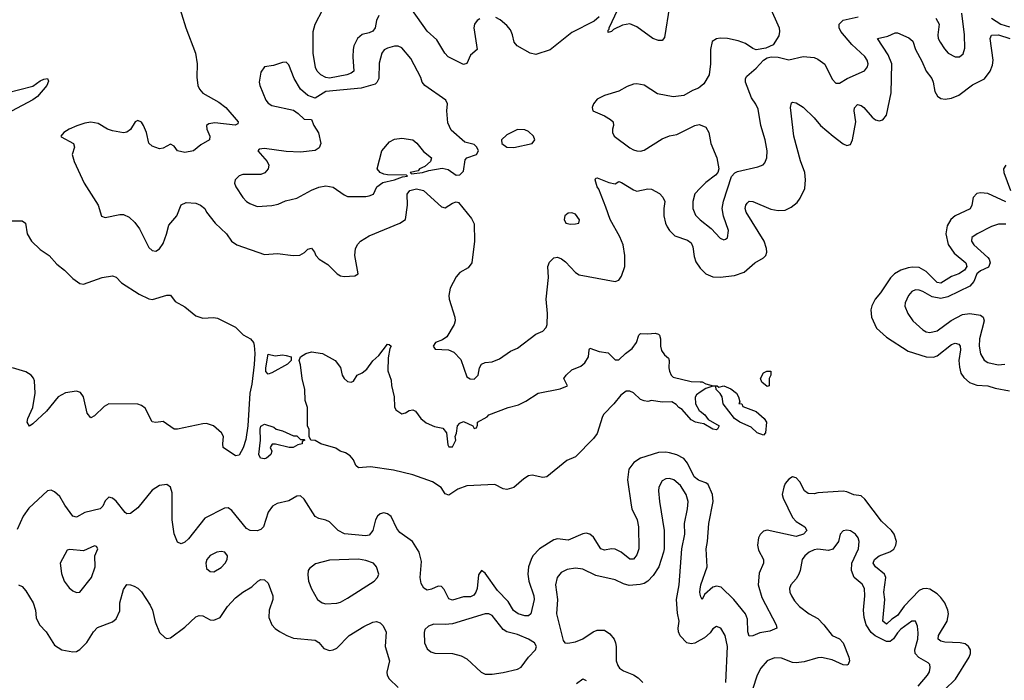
# Model space of a CAD drawing. Header units: inches. Extents: x 2001573 to 2220545, y 644482 to 846830.
# Tile 314 of 656: x 2036237 to 2041681, y 763522 to 767174. Entities that reach past the tile are written whole.
import ezdxf

# ---------------------------------------------------------------- set-up
doc = ezdxf.new("R2010")
doc.units = ezdxf.units.IN
doc.header["$MEASUREMENT"] = 0
doc.layers.add('C0736', color=7, linetype='Continuous')
doc.layers.add('C0746', color=7, linetype='Continuous')

msp = doc.modelspace()

# ---------------------------------------------------------------- linework, layer by layer
at = {"layer": 'C0736', "color": 5}
for points, elevation in [([(2037106.9, 767286.9), (2037154.9, 767130), (2037208.2, 766990), (2037217.6, 766930), (2037216.4, 766856.4), (2037221.6, 766810), (2037230.4, 766790), (2037250, 766767.6), (2037338.7, 766718.7), (2037377.4, 766690), (2037444.4, 766610), (2037442, 766598), (2037428.3, 766591.7), (2037315.5, 766604.5), (2037281.8, 766598.2), (2037270.4, 766589.6), (2037271.8, 766570), (2037288.9, 766530), (2037286.7, 766510), (2037238, 766482), (2037197.4, 766450), (2037150, 766440.8), (2037109.2, 766449.2), (2037090, 766474.5), (2037070, 766485.6), (2037030, 766464), (2037010, 766461.1), (2036970, 766475.1), (2036951.1, 766491.1), (2036938.2, 766550), (2036920.4, 766590), (2036910, 766607.6), (2036890, 766616.5), (2036874.9, 766610), (2036850, 766566.9), (2036830, 766553.1), (2036810.9, 766549.1), (2036750, 766559.9), (2036723, 766570), (2036670, 766601.1), (2036630, 766607.3), (2036597.4, 766602.6), (2036551.7, 766588.3), (2036510.2, 766569.8), (2036480.5, 766550), (2036464, 766530), (2036466.6, 766526.6), (2036533.4, 766490), (2036539.3, 766470), (2036527.6, 766430), (2036538.7, 766390), (2036592.7, 766270), (2036670.3, 766150), (2036688.6, 766088.6), (2036710, 766080.9), (2036790, 766098.3), (2036810, 766097.2), (2036842, 766082.1), (2036873.3, 766053.3), (2036898.4, 766018.4), (2036950, 765915), (2036970, 765898.9), (2036990, 765895.7), (2037010, 765908.6), (2037030, 765936.8), (2037049, 765989), (2037060.9, 766039.1), (2037104.8, 766090), (2037130, 766150.4), (2037156.9, 766163.1), (2037210, 766160.9), (2037237.1, 766150), (2037260.4, 766130), (2037270.2, 766110.2), (2037317.7, 766050), (2037381.1, 765990), (2037408.7, 765950), (2037437.4, 765930), (2037590, 765876.1), (2037662.3, 765882.3), (2037749.8, 765870.2), (2037786.5, 765873.5), (2037811.9, 765888.1), (2037830, 765906), (2037850, 765910.6), (2037866, 765890), (2037873.4, 765870), (2037892.4, 765850), (2037941.2, 765821.2), (2037991.6, 765770), (2038010, 765759), (2038030, 765754.6), (2038090, 765759), (2038107.6, 765770), (2038089.7, 765870.3), (2038093.6, 765910), (2038105.7, 765934.3), (2038120.9, 765950), (2038170, 765980.4), (2038339, 766050), (2038370.9, 766069.1), (2038381.8, 766150), (2038380.2, 766210), (2038393.5, 766230), (2038430, 766239.7), (2038470.1, 766230.1), (2038570, 766139.1), (2038590, 766134), (2038630, 766159.6), (2038650, 766167), (2038663.4, 766163.4), (2038735.4, 766075.4), (2038750, 766046), (2038751.2, 765950), (2038736.4, 765830), (2038717.1, 765802.9), (2038670, 765776.3), (2038650, 765753), (2038617.3, 765690), (2038610.2, 765650), (2038611.5, 765630), (2038643.1, 765530), (2038644.9, 765510), (2038639.1, 765490), (2038598, 765422), (2038574.9, 765405.1), (2038536, 765390), (2038522.4, 765370), (2038533.7, 765353.7), (2038608.5, 765348.5), (2038636.7, 765336.7), (2038676.7, 765296.7), (2038710, 765200.4), (2038728.2, 765188.2), (2038750, 765187.3), (2038771.8, 765210), (2038778.4, 765250), (2038790, 765270.8), (2038810, 765279.1), (2038850, 765283.8), (2038890, 765300.3), (2038950, 765341.3), (2038990, 765358.4), (2039090, 765435.8), (2039130, 765452.2), (2039147.1, 765472.9), (2039152.8, 765490), (2039156, 765550), (2039147.2, 765630), (2039161.7, 765750), (2039157.3, 765810), (2039165.9, 765834.1), (2039190, 765858.9), (2039210, 765861.2), (2039232.8, 765852.8), (2039255.5, 765835.5), (2039310, 765777.3), (2039330, 765764.2), (2039530, 765727), (2039550, 765734.4), (2039564.2, 765755.8), (2039582.3, 765810), (2039583.7, 765870), (2039573.3, 765930), (2039554.5, 765974.5), (2039501.3, 766070), (2039478.4, 766138.4), (2039438.3, 766238.3), (2039429.8, 766250.2), (2039419.3, 766290), (2039422.5, 766297.5), (2039430, 766300.7), (2039495.2, 766275.2), (2039530, 766267.3), (2039550, 766279.3), (2039565.1, 766274.9), (2039630, 766234.6), (2039650, 766227), (2039710, 766238.9), (2039730, 766237), (2039774.1, 766214.1), (2039793.8, 766193.8), (2039803.3, 766170), (2039797.7, 766130), (2039798.8, 766090), (2039807.3, 766050), (2039817.1, 766030), (2039830, 766009.2), (2039860.3, 765980.3), (2039930, 765955), (2039950, 765940.7), (2039959.7, 765919.7), (2039965.8, 765865.8), (2039976.4, 765836.4), (2040000, 765800.7)], 320), ([(2038222.7, 767197.3), (2038210.2, 767170), (2038202.6, 767130), (2038188.7, 767111.3), (2038170, 767101.6), (2038130, 767091.9), (2038105.5, 767070), (2038084.7, 767030), (2038080.4, 767010), (2038078.2, 766970), (2038083.9, 766890), (2038070, 766878), (2038045.5, 766870), (2037950, 766851.7), (2037930, 766855.3), (2037901.2, 766870), (2037882.2, 766890), (2037872, 766910), (2037860.4, 766990), (2037859.2, 767110), (2037870.5, 767150), (2037912.8, 767230)], 320), ([(2038780.2, 767179.8), (2038766.7, 767170), (2038752.2, 767150), (2038748, 767130), (2038766.8, 767010), (2038730, 766978), (2038710, 766932.7), (2038690, 766926.3), (2038606.3, 766970), (2038587.1, 766990), (2038542.7, 767062.7), (2038490, 767112), (2038405, 767230)], 320), ([(2039830, 767249.2), (2039803.1, 767076.9), (2039790, 767059.5), (2039770, 767058.9), (2039738, 767070), (2039650, 767134.3), (2039610, 767151.9), (2039570, 767144.5), (2039520.2, 767119.8), (2039510, 767109.6), (2039490, 767104), (2039490, 767116), (2039497, 767123), (2039496.2, 767130), (2039545.1, 767230)], 320), ([(2039441.8, 767190), (2039413.7, 767166.3), (2039290, 767103.5), (2039170, 767007.3), (2039090, 766982.4), (2039059, 766990), (2038987.3, 767030), (2038971, 767051), (2038962.4, 767090), (2038950, 767118.7), (2038930, 767143), (2038894.4, 767174.4), (2038870, 767187.4)], 320), ([(2036164.7, 766770), (2036310, 766806.5), (2036350, 766836.3), (2036370, 766846.5), (2036390.8, 766850), (2036395.4, 766835.4), (2036385.8, 766810), (2036335.9, 766750), (2036310, 766730.7), (2036191.3, 766668.7)], 280), ([(2040000, 766803.6), (2039990, 766795.1), (2039956.7, 766783.3), (2039910, 766755.1), (2039850, 766748.5), (2039764.5, 766764.5), (2039690, 766812.8), (2039650, 766820.4), (2039630, 766817.7), (2039595.6, 766804.4), (2039550, 766778.7), (2039470, 766755.6), (2039430, 766735.6), (2039408.8, 766710), (2039403.1, 766690), (2039406, 766670), (2039470, 766643.2), (2039503.2, 766623.2), (2039517.6, 766610), (2039520.3, 766590), (2039514, 766570), (2039514.4, 766550), (2039523.8, 766530), (2039610, 766466.4), (2039630, 766454.9), (2039650, 766450.4), (2039670, 766448.2), (2039690, 766452.7), (2039790, 766516.5), (2039830, 766532.6), (2039870, 766540.7), (2039970.6, 766589.4), (2039994.7, 766594.7), (2040000, 766592.5)], 340), ([(2040000, 766242.8), (2039970, 766211.3), (2039958.2, 766170), (2039958.9, 766130), (2039974, 766094), (2039990, 766076.5), (2040000, 766068.6)], 340), ([(2036190, 766062.4), (2036250, 766061.7), (2036268.2, 766050), (2036278, 765990), (2036301.5, 765950), (2036350, 765903.6), (2036399.5, 765870), (2036442.7, 765822.7), (2036485.3, 765790), (2036530, 765743.1), (2036570, 765716.4), (2036590, 765712.2), (2036692.7, 765750), (2036750, 765758.9), (2036770, 765751.1), (2036799.4, 765719.4), (2036897.4, 765657.4), (2036950, 765631), (2036971.5, 765628.5), (2037050, 765651.5), (2037070, 765652.4), (2037096.5, 765616.5), (2037150, 765587.2), (2037210, 765536.5), (2037250, 765525), (2037308.8, 765528.8), (2037330, 765523.7), (2037430, 765473.8), (2037472.6, 765432.6), (2037513.4, 765410), (2037530, 765390.4), (2037533.2, 765373.3), (2037536.4, 765330), (2037532.6, 765267.4), (2037520.3, 765159.7), (2037508.8, 765110), (2037497.5, 764930), (2037486.6, 764853.4), (2037473.2, 764806.8), (2037450, 764766.9), (2037430, 764763.8), (2037362.3, 764810), (2037359.8, 764830), (2037364.4, 764870), (2037353.5, 764890), (2037307.8, 764930), (2037270, 764941.6), (2037250, 764940.9), (2037110, 764910.7), (2037090, 764910.8), (2037030, 764953.1), (2036990, 764948.3), (2036970, 764950.9), (2036930, 765027.1), (2036910, 765042.5), (2036890, 765049.2), (2036730, 765050.5), (2036703.7, 765036.3), (2036650, 764984), (2036630, 764974), (2036610, 764999), (2036589.8, 765090), (2036573.4, 765113.4), (2036550, 765121.6), (2036490, 765111.8), (2036450, 765090.4), (2036384.7, 765010), (2036310, 764939.6), (2036290, 764927.5), (2036277.6, 764950), (2036282.2, 764970), (2036309.9, 765030), (2036322.8, 765110), (2036317.6, 765177.6), (2036313, 765193), (2036300.2, 765210), (2036270, 765227), (2036196.5, 765250)], 280), ([(2040000, 764944.2), (2039974, 764950), (2039950, 764962), (2039899.8, 765019.7), (2039882, 765030), (2039867.7, 765047.7), (2039842.7, 765062.7), (2039790, 765060.7), (2039730, 765069.5), (2039710, 765064.5), (2039690, 765067), (2039670, 765075.1), (2039630, 765112.3), (2039610, 765120.7), (2039590, 765120.9), (2039560.6, 765099.4), (2039522.4, 765050), (2039466, 764994), (2039458.6, 764981.4), (2039430, 764887.3), (2039410, 764859.7), (2039310, 764757), (2039262, 764738), (2039152.3, 764647.7), (2039130, 764642.9), (2039070, 764656.2), (2039050, 764652), (2039023.9, 764636.1), (2038970, 764587.6), (2038930, 764577), (2038910, 764580.5), (2038864.4, 764604.4), (2038710, 764596.9), (2038660.2, 764579.8), (2038610, 764545.1), (2038590, 764553.2), (2038567.8, 764587.8), (2038520.1, 764620.1), (2038410, 764658.3), (2038304.4, 764684.4), (2038176.9, 764703.1), (2038110, 764696.9), (2038095.6, 764710), (2038081.8, 764741.8), (2038064, 764764), (2038039.1, 764779.1), (2038009.6, 764790), (2037985.7, 764805.7), (2037901.2, 764830), (2037870, 764847.3), (2037846, 764850), (2037838, 764870), (2037838, 764910), (2037828, 764928), (2037828.7, 765030), (2037815.3, 765070), (2037814, 765130), (2037799, 765190), (2037790, 765266), (2037782, 765290), (2037788.7, 765310), (2037819, 765330), (2037850, 765339.1), (2037910.8, 765330), (2037981, 765290), (2038010, 765252), (2038019.1, 765210), (2038030, 765191), (2038050, 765174.8), (2038070, 765171), (2038083.1, 765176.9), (2038102, 765210), (2038130, 765222), (2038157, 765243), (2038190, 765288.4), (2038222.7, 765317.3), (2038270, 765380.7), (2038279.1, 765379.1), (2038290.2, 765370), (2038283.8, 765356.2), (2038274.9, 765305.1), (2038272.5, 765232.5), (2038290, 765182), (2038292, 765152), (2038307.7, 765090), (2038310, 765034), (2038317.3, 765017.3), (2038350, 764996), (2038370, 765001), (2038390, 765014.8), (2038410, 765017.3), (2038424.7, 765010), (2038454.8, 764970), (2038484.9, 764944.9), (2038530, 764926), (2038576.8, 764916.8), (2038596, 764890), (2038603.6, 764823.6), (2038610, 764814), (2038630, 764814), (2038648, 764850), (2038644, 764870), (2038651.9, 764888.1), (2038658, 764930), (2038670, 764944), (2038690, 764952.4), (2038742, 764930), (2038750, 764914), (2038762, 764918), (2038768, 764932), (2038768.7, 764950), (2038821.5, 764978.5), (2038830, 764990.4), (2038938, 765030), (2038995.1, 765044.9), (2039035.3, 765064.7), (2039103.7, 765110), (2039225.6, 765134.4), (2039266, 765150), (2039246, 765190), (2039258, 765210), (2039290, 765238.3), (2039340.1, 765259.9), (2039362, 765278), (2039382.9, 765310), (2039385.6, 765350), (2039390, 765358.8), (2039440.9, 765340.9), (2039490, 765333.7), (2039530, 765294.8), (2039550, 765294.8), (2039586.6, 765330), (2039622.9, 765357.1), (2039647.4, 765390), (2039659.7, 765430), (2039670, 765440.3), (2039710, 765437.1), (2039750, 765441), (2039770, 765436), (2039774.8, 765430), (2039780.7, 765410), (2039780.3, 765370), (2039785.1, 765345.1), (2039801.6, 765321.6), (2039823.8, 765303.8), (2039828, 765290), (2039826, 765250), (2039830, 765232), (2039838.8, 765210), (2039850, 765198.8), (2039950, 765173.4), (2040000, 765172.4)], 280), ([(2040000, 765114.5), (2039979.6, 765100.4), (2039971.6, 765088.4), (2039974, 765050), (2039994.6, 765014.6), (2040000, 765010.3)], 280), ([(2040000, 764624.8), (2039990, 764628.1), (2039966.7, 764646.7), (2039930, 764722.6), (2039910, 764748.6), (2039870, 764769.8), (2039830, 764780.2), (2039810, 764784), (2039770, 764781.5), (2039670.2, 764749.8), (2039633.6, 764726.4), (2039605.2, 764690), (2039598, 764630), (2039617.1, 764490), (2039621.7, 764470), (2039650.7, 764410), (2039658.8, 764370), (2039659.8, 764250), (2039650, 764215.8), (2039638.6, 764201.4), (2039630, 764192.9), (2039610, 764191.7), (2039562.4, 764230), (2039530, 764247.8), (2039510, 764249.9), (2039470, 764241.8), (2039450, 764249.8), (2039410, 764313.8), (2039390, 764330.7), (2039370, 764335.7), (2039350, 764332.2), (2039270, 764298), (2039210, 764304.4), (2039190, 764298.4), (2039111.5, 764250), (2039074.4, 764210), (2039064.2, 764190), (2039050.1, 764149.9), (2039045.7, 764110), (2039051.8, 764070), (2039080.1, 763990), (2039082.3, 763970), (2039063.9, 763890), (2039050, 763878.5), (2039030, 763878.7), (2038992.6, 763890), (2038967.4, 763907.4), (2038937.5, 763957.5), (2038879.4, 764019.4), (2038810, 764115.1), (2038790, 764129.5), (2038774.1, 764105.9), (2038765.9, 764030), (2038759.4, 764010), (2038747.7, 763992.3), (2038730, 763983.9), (2038690, 763983.2), (2038630, 763966), (2038610, 763972.9), (2038584.4, 764024.4), (2038570, 764041.4), (2038550, 764042.3), (2038514.5, 764025.5), (2038490, 764021.5), (2038470.9, 764030.9), (2038457.2, 764057.2), (2038450.8, 764090), (2038458.5, 764178.5), (2038445.5, 764230), (2038408.7, 764290), (2038339.3, 764339.3), (2038322.4, 764362.4), (2038290, 764428.3), (2038270, 764443.1), (2038250, 764448.6), (2038230, 764442.7), (2038215.6, 764430), (2038205, 764410), (2038190.1, 764349.9), (2038170, 764324.6), (2038150, 764320.2), (2038032.4, 764332.4), (2037997.6, 764350), (2037950, 764398.2), (2037930, 764407.9), (2037890, 764416.1), (2037870, 764427.1), (2037810, 764522.9), (2037790, 764542.9), (2037770, 764540.5), (2037725.5, 764514.5), (2037660.7, 764499.3), (2037634.7, 764485.3), (2037610, 764451.3), (2037585.7, 764370), (2037570, 764355.4), (2037550, 764348.9), (2037510.4, 764350.4), (2037490, 764361.7), (2037410, 764461.4), (2037390, 764475), (2037370, 764474), (2037261.2, 764418.8), (2037170, 764304.5), (2037150, 764285.6), (2037130, 764277.2), (2037110, 764286.3), (2037090, 764332.3), (2037079.5, 764410), (2037079.3, 764559.2), (2037069.8, 764589.8), (2037050, 764605.1), (2037010, 764599.8), (2036970, 764573.8), (2036890, 764475.5), (2036850, 764444.6), (2036830, 764443.5), (2036820.5, 764450), (2036770, 764512.4), (2036750, 764529.7), (2036730, 764534.3), (2036710, 764514.5), (2036695.6, 764484.4), (2036681.1, 764470), (2036596.4, 764450), (2036550, 764424.5), (2036530, 764429.1), (2036485.5, 764490), (2036458.2, 764538.2), (2036430, 764563.5), (2036410, 764572.8), (2036390, 764569.7), (2036286.7, 764473.3), (2036256.5, 764430), (2036223.4, 764356.6)], 320), ([(2040000, 763744), (2039970, 763728.4), (2039950, 763723.2), (2039925.7, 763730), (2039888.3, 763768.3), (2039879.3, 763790), (2039877.9, 763810), (2039884.1, 763850), (2039874.2, 763894.2), (2039868.6, 763970), (2039884.3, 764050), (2039898, 764250), (2039914, 764330), (2039913.7, 764390), (2039929.8, 764470), (2039933, 764510), (2039922.2, 764550), (2039890, 764598.6), (2039854.8, 764630), (2039830, 764638.8), (2039810, 764637), (2039790, 764624.4), (2039771.1, 764590), (2039769.3, 764570), (2039774.3, 764510), (2039799.7, 764350), (2039800.2, 764250), (2039796.5, 764230), (2039771.2, 764150), (2039739, 764101), (2039710.2, 764070), (2039690, 764058), (2039668, 764052), (2039607, 764047), (2039575.7, 764055.7), (2039530, 764077.4), (2039421.9, 764101.9), (2039350, 764136.5), (2039310, 764142.2), (2039264.7, 764135.3), (2039230, 764117.7), (2039209.5, 764090.5), (2039200.2, 764050), (2039211.3, 763970), (2039204.8, 763890), (2039241.7, 763741.7), (2039250.4, 763730.4), (2039267.2, 763727.2), (2039310, 763734.3), (2039350, 763751.5), (2039408.7, 763791.3), (2039430, 763799.7), (2039470, 763799.2), (2039500.1, 763780.1), (2039524.4, 763750), (2039531.3, 763730), (2039535.2, 763710), (2039534.4, 763630), (2039543.4, 763603.4), (2039553.4, 763590), (2039575, 763575), (2039630, 763552.6), (2039656.4, 763536.4), (2039682, 763510)], 340), ([(2036230, 764050.3), (2036250, 764041.3), (2036270, 764017), (2036310.8, 763950.8), (2036323.5, 763910), (2036328, 763868), (2036346.9, 763830), (2036383.6, 763790), (2036430, 763715.8), (2036470, 763690.3), (2036530, 763679.6), (2036550, 763682.3), (2036570, 763693.1), (2036608.3, 763731.7), (2036644.8, 763790), (2036666.1, 763813.9), (2036750, 763845.5), (2036770, 763862.6), (2036790, 763906.8), (2036789.8, 763950), (2036810, 764024), (2036830, 764051.4), (2036850, 764051.1), (2036870, 764042.6), (2036890, 764031.3), (2036910.6, 764010.6), (2036958.6, 763938.6), (2036971, 763910), (2036986.4, 763846.4), (2037010, 763786.8), (2037038.5, 763758.5), (2037050, 763754), (2037070, 763757.3), (2037150, 763816.9), (2037210, 763873.4), (2037230, 763881.2), (2037250, 763878.6), (2037290, 763856.5), (2037310, 763855.3), (2037345.1, 763870), (2037385.3, 763930), (2037430, 763978.6), (2037470, 764009.2), (2037520.9, 764039.1), (2037553.6, 764070), (2037570, 764079.6), (2037590, 764078.3), (2037610, 764059.3), (2037636, 763990), (2037636.8, 763970), (2037615.8, 763910), (2037614.4, 763870), (2037631.7, 763830), (2037649.4, 763809.4), (2037672.5, 763792.5), (2037713, 763770), (2037750, 763756.2), (2037870, 763743.5), (2037890.7, 763730.7), (2037918.6, 763698.6), (2037950, 763687.6), (2037970, 763690.3), (2037990, 763700.8), (2038057.7, 763770), (2038139.9, 763820.1), (2038190, 763843.9), (2038210, 763846.7), (2038230, 763839.6), (2038244.4, 763824.5), (2038262.7, 763790), (2038258.5, 763710), (2038280.9, 763630), (2038266.6, 763566.6), (2038268.2, 763550), (2038279.3, 763530), (2038330, 763483.1)], 320), ([(2040000, 763998.4), (2039997.7, 764010), (2040000, 764026.6)], 320), ([(2039314.8, 763505.2), (2039350, 763530.3), (2039370, 763521.3)], 320)]:
    msp.add_lwpolyline(points, dxfattribs=dict(at, elevation=elevation))
for points, elevation in [([(2038310, 767028.7), (2038270, 767017.8), (2038252.4, 767007.6), (2038238.6, 766990), (2038225.2, 766934.8), (2038222, 766850), (2038212.4, 766827.6), (2038202.5, 766817.5), (2038124.1, 766795.9), (2037930, 766778.3), (2037870, 766740.4), (2037830, 766754.8), (2037789.9, 766789.9), (2037755, 766850), (2037725.5, 766925.5), (2037710, 766939.7), (2037690, 766937.8), (2037639.7, 766920.4), (2037590, 766914), (2037570, 766884.5), (2037561.1, 766830), (2037564.7, 766810), (2037596.9, 766730), (2037610, 766713.7), (2037630, 766700.8), (2037750, 766674.6), (2037776.7, 766656.7), (2037810, 766624), (2037850, 766622), (2037862.8, 766590), (2037888.9, 766548.9), (2037902.7, 766490), (2037893.2, 766466.8), (2037870, 766452.1), (2037790, 766442.4), (2037710, 766445.7), (2037590, 766463), (2037560.6, 766459.4), (2037553.1, 766450), (2037605.9, 766390), (2037613.7, 766370), (2037610.6, 766349.4), (2037592, 766328), (2037570, 766317.9), (2037470, 766318.3), (2037450, 766311.8), (2037428.2, 766290), (2037424.9, 766270), (2037431.8, 766250), (2037471.3, 766191.3), (2037490.4, 766170), (2037510, 766158.3), (2037550, 766142), (2037630, 766148.1), (2037666.2, 766153.8), (2037707.1, 766172.9), (2037770, 766188.5), (2037850, 766231.7), (2037891.7, 766248.3), (2037930, 766256.1), (2037970, 766247.8), (2038030, 766205.5), (2038050, 766196.5), (2038150, 766196.4), (2038170, 766200.4), (2038193.2, 766210), (2038211.6, 766250), (2038245, 766275), (2038309, 766290), (2038353.7, 766306.3), (2038382, 766310), (2038375.5, 766315.5), (2038270, 766317.1), (2038250, 766321.4), (2038229.6, 766330), (2038213.5, 766350), (2038238.9, 766450), (2038281.3, 766498.7), (2038310, 766514.7), (2038350, 766520.2), (2038410.1, 766510.1), (2038432.5, 766492.5), (2038470, 766445.2), (2038514, 766410), (2038508.5, 766390), (2038477.6, 766362.4), (2038448, 766350), (2038440.7, 766339.3), (2038396, 766330), (2038402.5, 766322.5), (2038464, 766330), (2038498.7, 766341.3), (2038573.7, 766353.7), (2038605.7, 766345.7), (2038650, 766315.5), (2038670, 766316.3), (2038690, 766338), (2038700.8, 766399.2), (2038710, 766410.7), (2038762, 766430), (2038773.2, 766450), (2038764, 766470), (2038750, 766484), (2038697.5, 766497.5), (2038623.3, 766563.3), (2038604.9, 766604.9), (2038598.1, 766670), (2038601.5, 766710), (2038592.3, 766730), (2038476.9, 766810), (2038463.1, 766830), (2038454.8, 766854.8), (2038400.2, 766960.2), (2038350, 767018.9), (2038330, 767028.5)], 340), ([(2038990, 766567.6), (2038930, 766537.6), (2038900.3, 766510), (2038902.4, 766490), (2038930, 766470.3), (2038970, 766467.5), (2039069.7, 766490.3), (2039085.1, 766510), (2039078, 766530), (2039050, 766556.3), (2039030, 766565.6)], 340), ([(2039290, 766106), (2039270, 766105.2), (2039251, 766090), (2039247, 766070), (2039257.3, 766050), (2039283.2, 766043.2), (2039310, 766045.5), (2039329, 766050), (2039332.1, 766067.9), (2039310, 766099)], 340), ([(2037650, 765316), (2037690, 765321), (2037710, 765318.8), (2037738, 765310), (2037738, 765290), (2037718, 765270), (2037630, 765222.7), (2037610, 765215.1), (2037598.4, 765230), (2037596.9, 765250), (2037610, 765324.7)], 280), ([(2037750, 764874), (2037770, 764874), (2037790, 764854), (2037810, 764854), (2037814, 764850), (2037798, 764842), (2037798, 764830), (2037775.5, 764824.5), (2037749.7, 764809.7), (2037726, 764810), (2037651.3, 764828.7), (2037632, 764828), (2037622, 764810), (2037631.3, 764790), (2037624.7, 764770), (2037601, 764750), (2037590, 764746.9), (2037569, 764750), (2037559.3, 764770), (2037568.3, 764850), (2037565.8, 764910), (2037570, 764926.8), (2037590, 764938), (2037642, 764922), (2037654, 764910), (2037690, 764902)], 280), ([(2036650, 764265.2), (2036590, 764237.6), (2036514, 764246), (2036498.8, 764241.2), (2036460.3, 764170), (2036466.9, 764113.1), (2036483.1, 764070), (2036510, 764034.4), (2036530, 764017.1), (2036550, 764008.5), (2036570, 764010.5), (2036632.8, 764090), (2036653.3, 764150), (2036652, 764210), (2036669, 764250), (2036662, 764262)], 340), ([(2037350, 764234.3), (2037326.8, 764230), (2037290, 764213), (2037272.2, 764190), (2037265.3, 764170), (2037270, 764141), (2037290, 764123.8), (2037310, 764122.4), (2037350, 764146.4), (2037373.6, 764170), (2037383.6, 764190), (2037385.1, 764210), (2037370.9, 764230.9)], 340), ([(2038110, 764191.6), (2037950, 764185.8), (2037873.1, 764166.9), (2037839.2, 764140.8), (2037832.4, 764130), (2037830, 764106), (2037834, 764070), (2037850, 764027.7), (2037883.1, 763970), (2037910, 763950.3), (2037930, 763944.4), (2037990, 763949.1), (2038010, 763953.6), (2038050, 763975.8), (2038197.6, 764070), (2038214.5, 764090), (2038222, 764110), (2038210, 764149), (2038192.3, 764170), (2038150, 764184.4)], 340), ([(2038810, 763890.6), (2038630, 763835.2), (2038590, 763830.7), (2038526.5, 763833.5), (2038497.4, 763822.6), (2038477.6, 763802.4), (2038472.4, 763787.6), (2038476, 763730), (2038490, 763695.5), (2038510, 763679.5), (2038532, 763672), (2038630, 763670.2), (2038678.5, 763658.5), (2038710, 763641.5), (2038788.1, 763568.1), (2038810, 763556.9), (2038850, 763556.9), (2038910, 763565.4), (2038990, 763584.7), (2039010, 763594.6), (2039049.8, 763650.2), (2039089.5, 763690), (2039095.1, 763710), (2039083.7, 763730), (2039049.5, 763750), (2038990, 763775.9), (2038930, 763791.1), (2038910, 763802.8), (2038850, 763880.7), (2038830, 763889.8)], 340)]:
    msp.add_lwpolyline(points, close=True, dxfattribs=dict(at, elevation=elevation))
at = {"layer": 'C0746', "color": 5}
for points, elevation in [([(2040382.9, 767250), (2040436.9, 767130), (2040439, 767110), (2040434.6, 767085.4), (2040403.8, 767036.2), (2040363.4, 767016.6), (2040310, 767008), (2040290, 767015.6), (2040250, 767042.4), (2040210, 767057.4), (2040150, 767069.8), (2040110, 767071.8), (2040090, 767068.3), (2040066.2, 767053.8), (2040055.9, 767010), (2040055.9, 766930), (2040050.2, 766869.8), (2040019.6, 766820.4), (2040000, 766803.6)], 340), ([(2040000, 766068.6), (2040060.7, 766020.8), (2040110, 765966.7), (2040130, 765958), (2040139.1, 765960.9), (2040151.1, 765968.9), (2040155.8, 766010), (2040127.7, 766087.7), (2040120.5, 766130), (2040128.6, 766171.4), (2040172.7, 766307.3), (2040191.9, 766328.1), (2040205.5, 766334.5), (2040319.3, 766360.7), (2040348.4, 766371.6), (2040357.6, 766382.4), (2040368.4, 766410), (2040369.8, 766450.2), (2040358.2, 766510), (2040335, 766590), (2040320.6, 766680.6), (2040307.9, 766707.9), (2040283.2, 766743.2), (2040250.6, 766830), (2040250.7, 766850), (2040258.1, 766861.9), (2040310, 766906.7), (2040350, 766950.7), (2040370, 766963), (2040391.7, 766968.3), (2040430, 766966.7), (2040490, 766952.9), (2040569.8, 766970.2), (2040630, 766964.7), (2040650, 766956.5), (2040688, 766928), (2040730, 766844.9), (2040750, 766823), (2040770, 766824.4), (2040812, 766850), (2040908.9, 766891.1), (2040925.6, 766914.4), (2040928.6, 766930), (2040923.5, 766950), (2040910, 766970.9), (2040838.3, 767038.3), (2040776.8, 767110), (2040767.3, 767130), (2040767.4, 767150), (2040790, 767172.4), (2040874, 767190)], 340), ([(2041302.6, 767182.6), (2041320.9, 767150), (2041313.4, 767090), (2041316.1, 767070), (2041326.5, 767050), (2041350, 767012.7), (2041370.2, 766990.2), (2041410, 766968.4), (2041434, 766970), (2041453.7, 766986.3), (2041462.8, 767017.2), (2041461.5, 767090), (2041446.8, 767210)], 340), ([(2041610, 767182.5), (2041662.2, 767150), (2041710, 767134.6)], 340), ([(2040000, 765800.7), (2040000.3, 765800.3), (2040030, 765769.1), (2040070, 765753.2), (2040110, 765752), (2040190, 765759.7), (2040242, 765778), (2040301.7, 765830), (2040350, 765857.5), (2040362, 765870), (2040367.8, 765890), (2040366.9, 765910), (2040353.8, 765950), (2040253, 766110), (2040248.2, 766130), (2040251.7, 766148.3), (2040259.6, 766160.4), (2040270, 766171.7), (2040290, 766169.1), (2040390, 766126.3), (2040430, 766119.3), (2040470, 766121.6), (2040502.6, 766137.4), (2040535.6, 766164.4), (2040552.6, 766187.4), (2040578.4, 766241.6), (2040582.2, 766290), (2040578.3, 766330), (2040554.7, 766394.7), (2040517.3, 766530), (2040499.7, 766690), (2040504.4, 766715.6), (2040510, 766719.1), (2040530, 766714.9), (2040570, 766690.4), (2040630, 766632), (2040665.3, 766590), (2040734.6, 766530), (2040790, 766489.1), (2040810, 766479.6), (2040830, 766483.7), (2040842.8, 766510), (2040859.9, 766610), (2040850.7, 766670), (2040853.1, 766686.9), (2040870, 766705.4), (2040890, 766701), (2040904.7, 766690), (2040950, 766635.3), (2040970, 766621.1), (2040990, 766615.8), (2041010, 766621.6), (2041030, 766647.3), (2041055.8, 766770), (2041058.8, 766930), (2041039.8, 766979.8), (2040980.7, 767070), (2041036.9, 767083.1), (2041078, 767102), (2041090, 767102.3), (2041153.4, 767073.4), (2041175.4, 767055.4), (2041189.5, 767010), (2041224.9, 766944.9), (2041248.4, 766890), (2041280.1, 766850), (2041287.8, 766830), (2041296.7, 766776.7), (2041312.1, 766752.1), (2041330, 766738.9), (2041354.4, 766734.4), (2041390, 766740.7), (2041430, 766756.6), (2041506.2, 766813.8), (2041572.4, 766847.6), (2041604, 766890), (2041616.1, 766923.9), (2041619, 766950), (2041602.6, 767070), (2041611.2, 767088.8), (2041649.6, 767090.4), (2041711.1, 767070)], 320), ([(2040000, 766592.5), (2040030, 766579.6), (2040047.4, 766550), (2040059.3, 766490), (2040091.3, 766410), (2040103.6, 766350), (2040097, 766330), (2040084.5, 766315.5), (2040030, 766274.3), (2040000, 766242.8)], 340), ([(2041690, 766371.1), (2041677.7, 766350), (2041678.9, 766330), (2041715.4, 766230)], 320), ([(2041690, 766168.2), (2041590, 766214), (2041550, 766217.3), (2041530, 766213.3), (2041509, 766191), (2041502.4, 766150), (2041491.8, 766128.3), (2041409.3, 766090.7), (2041386.4, 766070), (2041365.7, 766034.3), (2041358.9, 765990), (2041370.9, 765930.9), (2041403.3, 765883.3), (2041469.3, 765830), (2041474.4, 765810), (2041461.2, 765790), (2041430.2, 765770), (2041390, 765755.6), (2041330, 765718.7), (2041310, 765721.7), (2041250, 765783.1), (2041210, 765803.9), (2041173.2, 765806.8), (2041150, 765803.4), (2041109.4, 765790.6), (2041074.5, 765770), (2041052.4, 765747.6), (2040996.3, 765663.7), (2040968, 765630), (2040948.1, 765591.9), (2040944.1, 765570), (2040947.5, 765530), (2040974.4, 765470), (2041030, 765418.9), (2041150, 765341.1), (2041250, 765311), (2041290, 765308.4), (2041310, 765316.8), (2041390, 765378.3), (2041410, 765385.5), (2041430, 765381), (2041436.9, 765370), (2041439.7, 765350), (2041430.6, 765290.6), (2041433, 765253), (2041441.3, 765221.3), (2041456.9, 765196.9), (2041489.5, 765169.5), (2041530, 765154), (2041590, 765149.5), (2041630, 765137.6), (2041710, 765123.2)], 320), ([(2041690, 766044.2), (2041650, 766043.8), (2041610, 766030.9), (2041530.5, 765990), (2041501.3, 765970), (2041499.5, 765950), (2041513.4, 765930), (2041590, 765860.2), (2041598, 765850), (2041602.8, 765830), (2041593.1, 765806.9), (2041550, 765785.4), (2041530.1, 765770), (2041512.4, 765727.6), (2041490, 765700.6), (2041370, 765643.2), (2041330, 765633.3), (2041283, 765643), (2041230, 765671.8), (2041210, 765679.8), (2041190, 765681), (2041170, 765671), (2041150.9, 765649.1), (2041133, 765610), (2041131.1, 765590), (2041147.5, 765550), (2041175, 765510), (2041230, 765459.7), (2041250, 765449.4), (2041270, 765445.7), (2041310, 765455), (2041388.3, 765511.7), (2041450, 765544), (2041490, 765550.6), (2041550, 765541.8), (2041564.2, 765530), (2041569.4, 765510), (2041543.6, 765410), (2041541.7, 765370), (2041550, 765326.4), (2041570, 765292.4), (2041590, 765279.6), (2041647.2, 765267.2), (2041685.2, 765270)], 340), ([(2040000, 765172.4), (2040010, 765172.2), (2040030, 765161), (2040070.5, 765150.5), (2040094, 765150), (2040103.6, 765143.6), (2040130, 765150.2), (2040170, 765134.4), (2040200.2, 765110), (2040212.3, 765090), (2040218, 765062), (2040212.7, 765052.7), (2040230, 765050.8), (2040235.3, 765035.3), (2040310, 765007.7), (2040352.7, 764970), (2040366.8, 764950), (2040360.7, 764890), (2040350, 764877.2), (2040314.5, 764890), (2040281.1, 764921.1), (2040218.4, 764950), (2040189.2, 764969.2), (2040127, 765050), (2040121.2, 765090), (2040110, 765108.7), (2040088, 765130), (2040086, 765146), (2040070, 765148), (2040030, 765135.3), (2040000, 765114.5)], 280), ([(2040000, 765010.3), (2040024.9, 764990), (2040044.1, 764964.1), (2040104.9, 764930), (2040096, 764910), (2040090, 764908), (2040069, 764910), (2040019.7, 764939.7), (2040000, 764944.2)], 280), ([(2041350.3, 763469.7), (2041411.7, 763528.3), (2041487.4, 763650), (2041494.8, 763670), (2041494.2, 763690), (2041482.7, 763710), (2041464.5, 763724.5), (2041438, 763730), (2041352.9, 763732.9), (2041330, 763738.9), (2041315.6, 763750), (2041318.3, 763770), (2041365.3, 763850), (2041372.5, 763890), (2041369.9, 763910), (2041352.4, 763950), (2041330, 763980.2), (2041310, 764000.5), (2041270, 764025.8), (2041250, 764030.4), (2041230, 764028.8), (2041210, 764018.5), (2041128.2, 763931.8), (2041090, 763881.1), (2041059.3, 763860.7), (2041030, 763832.9), (2041010, 763848.5), (2041021.1, 763970), (2041014.8, 764010), (2041025.7, 764090), (2041018.4, 764110), (2040969.8, 764150), (2040955.6, 764170), (2040964.4, 764190), (2040989.9, 764210), (2041048.2, 764231.8), (2041070, 764248.2), (2041082.4, 764270), (2041084.8, 764290), (2041072.8, 764330), (2041057.8, 764350), (2041002.5, 764402.5), (2040910, 764524.7), (2040890, 764541.6), (2040850, 764548.2), (2040810, 764565.2), (2040790, 764568.2), (2040650, 764558.8), (2040630, 764553.6), (2040595.9, 764555.9), (2040577.1, 764570), (2040550, 764619.6), (2040530, 764641.6), (2040510, 764647), (2040490, 764635.1), (2040470.3, 764609.7), (2040462, 764590), (2040453.8, 764550), (2040458.2, 764530), (2040510, 764423.2), (2040530, 764400.1), (2040579.2, 764370), (2040589.1, 764350), (2040570.2, 764330), (2040530, 764316.6), (2040370, 764352.2), (2040350, 764347.4), (2040331.5, 764328.5), (2040322.6, 764310), (2040316.5, 764270), (2040322.3, 764242.3), (2040349.2, 764190), (2040349.1, 764170), (2040325.1, 764114.9), (2040319.8, 764050), (2040340.9, 763980.9), (2040420.4, 763830), (2040422.8, 763810), (2040385.5, 763794.5), (2040330, 763785.5), (2040290, 763768.7), (2040270, 763766), (2040262.5, 763790), (2040261, 763861), (2040250.7, 763890), (2040185.4, 763970), (2040116.5, 764036.5), (2040090, 764042.5), (2040070, 764037.4), (2040023.7, 763996.3), (2040010, 763969.2), (2040003, 763983), (2040000, 763998.4)], 320), ([(2040000, 764026.6), (2040003.2, 764050), (2040037.9, 764150), (2040033, 764250), (2040040.2, 764290), (2040046.9, 764390), (2040071.1, 764510), (2040068.4, 764550), (2040044.3, 764604.2), (2040030, 764614.8), (2040000, 764624.8)], 320), ([(2041204.4, 763490), (2041257.1, 763550), (2041267.9, 763570), (2041272.3, 763592.3), (2041268.7, 763610), (2041259.5, 763619.5), (2041208, 763648), (2041188.8, 763670), (2041187.5, 763690), (2041202.4, 763750), (2041205.6, 763785.6), (2041201.8, 763821.8), (2041190, 763849.4), (2041170, 763849.7), (2041110, 763805.6), (2041090, 763785.3), (2041069, 763751), (2041050, 763737.2), (2041030, 763736.2), (2040967.7, 763767.7), (2040945.9, 763785.9), (2040917.7, 763830), (2040905.9, 763870), (2040901.9, 763910), (2040909.2, 763989.2), (2040907.6, 764030), (2040894.5, 764054.5), (2040851.2, 764091.2), (2040835.5, 764130), (2040838.6, 764170), (2040875, 764250), (2040878.9, 764290), (2040872.9, 764310), (2040858.9, 764330), (2040830, 764348.3), (2040810, 764352.8), (2040790, 764349.4), (2040773, 764330), (2040764.6, 764290), (2040732.9, 764247.1), (2040710, 764240.7), (2040650, 764246.5), (2040630, 764243.7), (2040601.7, 764230), (2040577.7, 764210), (2040563.1, 764190), (2040553.2, 764130), (2040545.8, 764110), (2040530, 764083), (2040500.3, 764050), (2040492.9, 764030), (2040494.9, 764010), (2040503.9, 763990), (2040521.5, 763961.5), (2040549.1, 763930), (2040603.2, 763890), (2040650, 763863.5), (2040683.9, 763830), (2040729.3, 763770), (2040770, 763751.6), (2040790, 763730.2), (2040822.1, 763650), (2040824.6, 763630), (2040817.6, 763610), (2040810, 763605.6), (2040790, 763607.2), (2040730, 763635.7), (2040670, 763647.6), (2040650, 763646.6), (2040575.2, 763624.8), (2040530, 763619.6), (2040510, 763621.5), (2040450, 763644.1), (2040410, 763647.3), (2040370.1, 763629.9), (2040334.7, 763590), (2040314.8, 763550), (2040288.3, 763471.7)], 340), ([(2040141.1, 763510), (2040151.1, 763710), (2040138.2, 763770), (2040114.3, 763810), (2040090, 763820.5), (2040070, 763806.9), (2040055, 763785), (2040023.7, 763756.3), (2040000, 763744)], 340)]:
    msp.add_lwpolyline(points, dxfattribs=dict(at, elevation=elevation))
at = {"layer": 'C0746', "color": 5, "elevation": 280}
msp.add_lwpolyline([(2040370, 765147.3), (2040340.7, 765170), (2040333.2, 765190), (2040350, 765222), (2040368.7, 765231.3), (2040390, 765231.3), (2040391, 765210), (2040381, 765190), (2040382, 765150)], close=True, dxfattribs=at)

doc.saveas('drawing.dxf')
